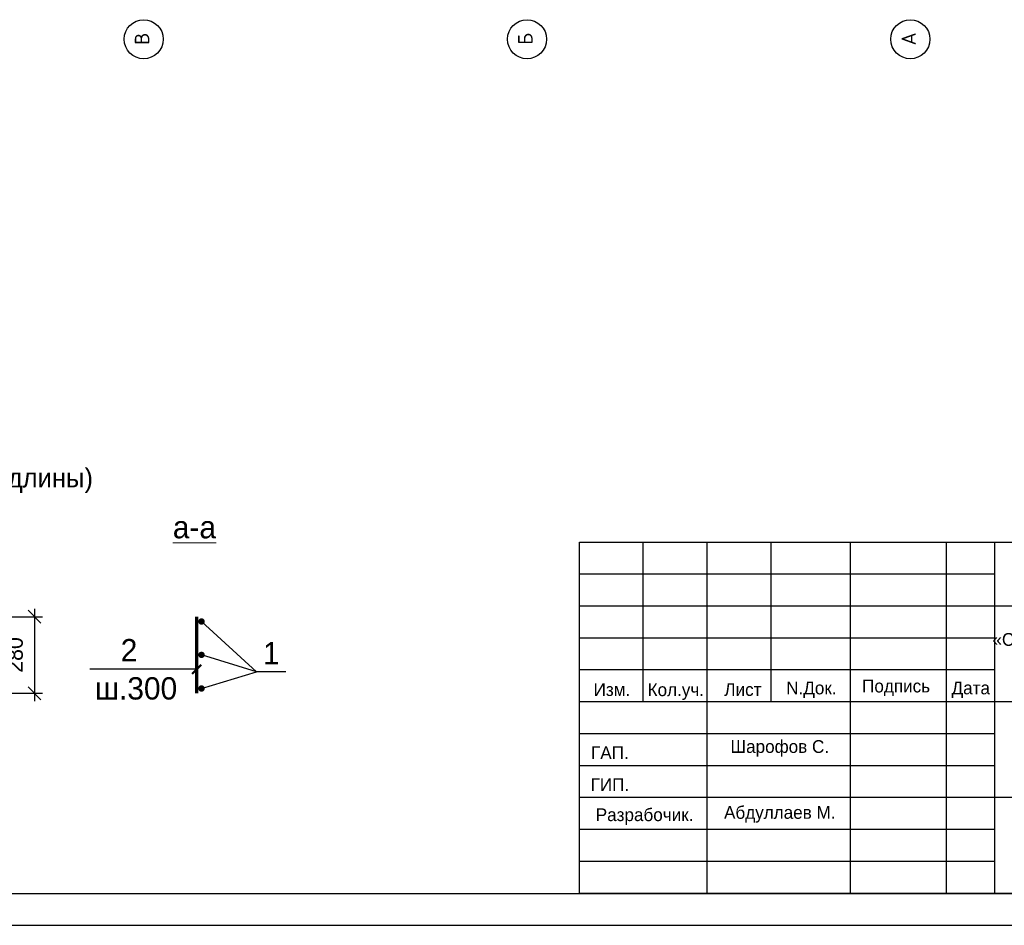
# Model space of a CAD drawing. Header units: millimetres. Extents: x -33345 to 4712671, y -3392 to 121473.
# Tile 967 of 1056: x 3723626 to 3739038, y 44501 to 58688. Entities that reach past the tile are written whole.
import ezdxf
from ezdxf.enums import TextEntityAlignment as Align

# ---------------------------------------------------------------- set-up
doc = ezdxf.new("R2010")
doc.units = ezdxf.units.MM
doc.linetypes.add('CENTER2', pattern=[28.575, 19.05, -3.175, 3.175, -3.175])
for name, color, linetype, lineweight in [('.', 7, 'Continuous', 15), ('0.25', 7, 'Continuous', 25), ('ACO-размер', 7, 'Continuous', 13), ('Текст', 7, 'Continuous', 20)]:
    doc.layers.add(name, color=color, linetype=linetype, lineweight=lineweight)
doc.layers.add('00-Axes', color=1, linetype='CENTER2')
doc.styles.add('ISOCPEUR_1.00', font='isocpeui.ttf')
doc.styles.add('RUSS', font='RUSS.shx', dxfattribs={"width": 0.8, "oblique": 15, "height": 250})
doc.styles.add('X-U-RW-01$0$StyleROMANS', font='GOTHIC.TTF')
doc.dimstyles.new('RUSS$0', dxfattribs={"dimscale": 0, "dimtxt": 2.5, "dimasz": 2, "dimexe": 1.25, "dimexo": 2, "dimgap": 1.75, "dimtad": 1, "dimdec": 0, "dimlfac": 100, "dimzin": 0, "dimdsep": 46, "dimtxsty": 'RUSS', "dimblk1": 'OBLIQUE', "dimblk2": 'OBLIQUE', "dimsah": 1, "dimcen": 3, "dimdle": 1.25, "dimclrt": 1, "dimadec": 0, "dimazin": 0, "dimtfac": 0.75, "dimtdec": 0, "dimtmove": 0, "dimatfit": 0, "dimldrblk": 'OBLIQUE', "dimfxl": 1, "dimtvp": 1.5, "dimtolj": 1, "dimtzin": 0, "dimarcsym": 0})

# ---------------------------------------------------------------- blocks, each defined once
blk = doc.blocks.new('*U284')
at = {"layer": '0.25', "color": 5, "linetype": 'Continuous', "lineweight": 25, "ltscale": 100}
blk.add_lwpolyline([(-59400, 0), (0, 0), (0, 42000), (-59400, 42000), (-59400, 0)], dxfattribs=at)
at = {"layer": '0.25', "color": 7, "linetype": 'Continuous', "lineweight": 30, "ltscale": 100}
blk.add_lwpolyline([(-57400, 500), (-500, 500), (-500, 41500), (-57400, 41500), (-57400, 500)], dxfattribs=at)
blk = doc.blocks.new('medgor')
at = {"ltscale": 25}
for p, q in [((-44011134, 22929075), (-44011134, 22934575)), ((-44010134, 22932075), (-44010134, 22934575)), ((-44009134, 22929075), (-44009134, 22934575)), ((-44008134, 22932075), (-44008134, 22934575)), ((-44006889, 22929075), (-44006889, 22934575)), ((-44005389, 22929075), (-44005389, 22934575)), ((-44004634, 22929075), (-44004634, 22934575)), ((-44004634, 22934075), (-44011134, 22934075)), ((-43992634, 22933575), (-44011134, 22933575)), ((-44004634, 22933075), (-44011134, 22933075)), ((-44004634, 22932575), (-44011134, 22932575)), ((-43992634, 22932075), (-44011134, 22932075)), ((-44004634, 22931575), (-44011134, 22931575)), ((-44004634, 22931075), (-44011134, 22931075)), ((-43992634, 22930575), (-44011134, 22930575)), ((-44004634, 22930075), (-44011134, 22930075)), ((-44004634, 22929575), (-44011134, 22929575))]:
    blk.add_line(p, q, dxfattribs=at)
blk.add_lwpolyline([(-44011134, 22934575), (-43992634, 22934575), (-43992634, 22929075), (-44011134, 22929075)], close=True, dxfattribs=at)
at = {"layer": 'Текст', "char_height": 200, "attachment_point": 8, "style": 'X-U-RW-01$0$StyleROMANS'}
for s, insert, width in [('\\pxqc;«Строительство 5-этажного административного здания Управления Департамента по борьбе с экономическими преступлениями города Ташкента»', (-43998711, 22932559), 11910.39), ('Изм.', (-44010625, 22932165), 748.42), ('Лист', (-44008575, 22932165), 748.42), ('N.Док.', (-44007503, 22932135), 748.42), ('Подпись', (-44006177, 22932165), 748.42), ('Дата', (-44005008, 22932135), 748.42), ('Кол.уч.', (-44009625, 22932105), 748.42), ('Шарофов С.', (-44007998, 22931215), 2029.72), ('ГАП.', (-44010657, 22931178), 748.42), ('ГИП.', (-44010657, 22930678), 748.42), ('Разрабочик.', (-44010114, 22930147), 748.42), ('Абдуллаев М.', (-44007998, 22930183), 2180.46)]:
    blk.add_mtext(s, dxfattribs=dict(at, insert=insert, width=width))
blk = doc.blocks.new('_Oblique')
at = {"color": 0, "linetype": 'ByBlock', "lineweight": -2}
blk.add_line((-0.5, -0.5), (0.5, 0.5), dxfattribs=at)
blk = doc.blocks.new('*D2396')
at = {"layer": 'ACO-размер', "color": 0, "lineweight": -2, "ltscale": 5, "transparency": 16777216}
for p, q in [((3722249, 49336), (3723982, 49336)), ((3723857, 49461), (3723857, 48011)), ((3722249, 48136), (3723982, 48136))]:
    blk.add_line(p, q, dxfattribs=at)
at = {"layer": 'Defpoints', "color": 0, "ltscale": 5, "transparency": 16777216}
for p in [(3722049, 49336), (3722049, 48136), (3723857, 48136)]:
    blk.add_point(p, dxfattribs=at)
at = {"layer": 'ACO-размер', "color": 0, "lineweight": -2, "ltscale": 5, "transparency": 16777216, "xscale": 200, "yscale": 200, "zscale": 200}
for p, rotation in [((3723857, 49336), 90), ((3723857, 48136), 270)]:
    blk.add_blockref('_Oblique', p, dxfattribs=dict(at, rotation=rotation))
at = {"layer": 'ACO-размер', "color": 1, "ltscale": 5, "transparency": 16777216, "insert": (3723551, 48736), "char_height": 250, "attachment_point": 5, "rotation": 90, "style": 'X-U-RW-01$0$StyleROMANS', "bg_fill": 3, "box_fill_scale": 1.1, "bg_fill_color": 256, "bg_fill_true_color": 13158600, "bg_fill_transparency": 0}
blk.add_mtext('\\A1;280', dxfattribs=at)

msp = doc.modelspace()

# ---------------------------------------------------------------- linework, layer by layer
at = {"ltscale": 0.5}
msp.add_line((3727329.803, 48471.046), (3726471.642, 48737.814), dxfattribs=at)
at = {"ltscale": 0.5, "const_width": 50}
msp.add_lwpolyline([(3726396.642, 49335.801), (3726396.642, 48135.801)], dxfattribs=at)
for points in [[(3726446.642, 49260.801, 1), (3726496.642, 49260.801, 1)], [(3726446.642, 48737.814, 1), (3726496.642, 48737.814, 1)], [(3726446.642, 48210.801, 1), (3726496.642, 48210.801, 1)]]:
    msp.add_lwpolyline(points, format="xyb", close=True, dxfattribs=at)
at = {"ltscale": 0.5}
for points in [[(3726471.642, 49260.801), (3727329.803, 48471.046)], [(3726396.642, 48513.165), (3724722.269, 48513.165)], [(3726471.642, 48210.801), (3727329.803, 48471.046)], [(3727789.704, 48471.046), (3727789.704, 48471.046), (3727329.803, 48471.046)]]:
    msp.add_lwpolyline(points, dxfattribs=at)
at = {"color": 1, "lineweight": 50}
msp.add_lwpolyline([(3726467.352, 48583.875), (3726325.931, 48442.454)], dxfattribs=at)
at = {"layer": '00-Axes', "color": 219, "linetype": 'ByBlock', "ltscale": 100, "true_color": 0x642165}
for centre in [(3725566.825, 58381.598, 1359241.5), (3731566.825, 58381.598, 1359241.5), (3737566.825, 58381.598, 1359241.5)]:
    msp.add_circle(centre, 305.96, dxfattribs=at)

# ---------------------------------------------------------------- block references
msp.add_blockref('medgor', (47743521.048, -22884073.497, 1359241.5))
at = {"layer": '0.25', "ltscale": 100, "transparency": 33554687}
msp.add_blockref('*U284', (3751386.939, 44501.326, 1359241.5), dxfattribs=at)

# ---------------------------------------------------------------- texts
at = {"layer": '.', "style": 'X-U-RW-01$0$StyleROMANS'}
msp.add_text('%%Ua-a', height=350, dxfattribs=at).set_placement((3726361.1, 50563.372), align=Align.CENTER)
for s, p in [('2', (3725337.3, 48813.165)), ('1', (3727564.004, 48764.549)), ('ш.300', (3725447.809, 48213.165))]:
    msp.add_text(s, height=350, dxfattribs=at).set_placement(p, align=Align.MIDDLE)
at = {"layer": '.', "char_height": 300, "attachment_point": 1, "style": 'X-U-RW-01$0$StyleROMANS'}
for s, insert, width in [('\\pi1269.0585;{\\LАрматурная сетка СГ-1\\P\\pi288.19514;}(разработана на 1 пог.м. длины)', (3578941.241, 52689.006), 7399.29987), ('\\pi1358.97214;{\\LАрматурная сетка СГ-2\\P\\pi418.08158;}(разработана на 1 пог.м. длины)', (3592353.157, 52427.848), 7659.07275), ('\\pi1269.0585;{\\LАрматурная сетка СГ-1\\P\\pi288.19514;}(разработана на 1 пог.м. длины)', (3646055.242, 52161.969), 7399.29987), ('\\pi1269.0585;{\\LАрматурная сетка СГ-1\\P\\pi288.19514;}(разработана на 1 пог.м. длины)', (3717455.179, 52161.969), 7399.29987), ('\\pi1358.97214;{\\LАрматурная сетка СГ-2\\P\\pi418.08158;}(разработана на 1 пог.м. длины)', (3658895.535, 51900.811), 7659.07275)]:
    msp.add_mtext(s, dxfattribs=dict(at, insert=insert, width=width))
at = {"layer": '00-Axes', "color": 219, "linetype": 'ByBlock', "ltscale": 100, "true_color": 0x642165, "char_height": 226.05869, "attachment_point": 1, "rotation": 90, "style": 'ISOCPEUR_1.00'}
for s, insert in [('\\pxqc;{\\fISOCPEUR|b0|i0|c204|p34;В}', (3725427.02, 58000.432, 1359241.5)), ('\\pxqc;{\\fISOCPEUR|b0|i0|c204|p34;Б}', (3731427.02, 58000.432, 1359241.5)), ('\\pxqc;{\\fISOCPEUR|b0|i0|c204|p34;А}', (3737427.02, 58000.432, 1359241.5))]:
    msp.add_mtext_dynamic_manual_height_columns(s, width=772.47909, gutter_width=706.433, heights=[0], dxfattribs=dict(at, insert=insert))

# ---------------------------------------------------------------- next in the draw order: dimensions: what is measured, and where the dimension line sits
at = {"layer": 'ACO-размер', "ltscale": 5}
dim = msp.add_linear_dim(base=(3723857.039, 48135.801), p1=(3722049.015, 49335.801), p2=(3722049.015, 48135.801), angle=90, text='280', dimstyle='RUSS$0', override={"dimscale": 100, "dimlfac": 0.2, "dimtxsty": 'X-U-RW-01$0$StyleROMANS', "dimtfill": 1}, dxfattribs=at)
dim.commit()
dim.dimension.update_dxf_attribs({"geometry": '*D2396', "text_midpoint": (3723550.751, 48735.801)})

doc.saveas('drawing.dxf')
